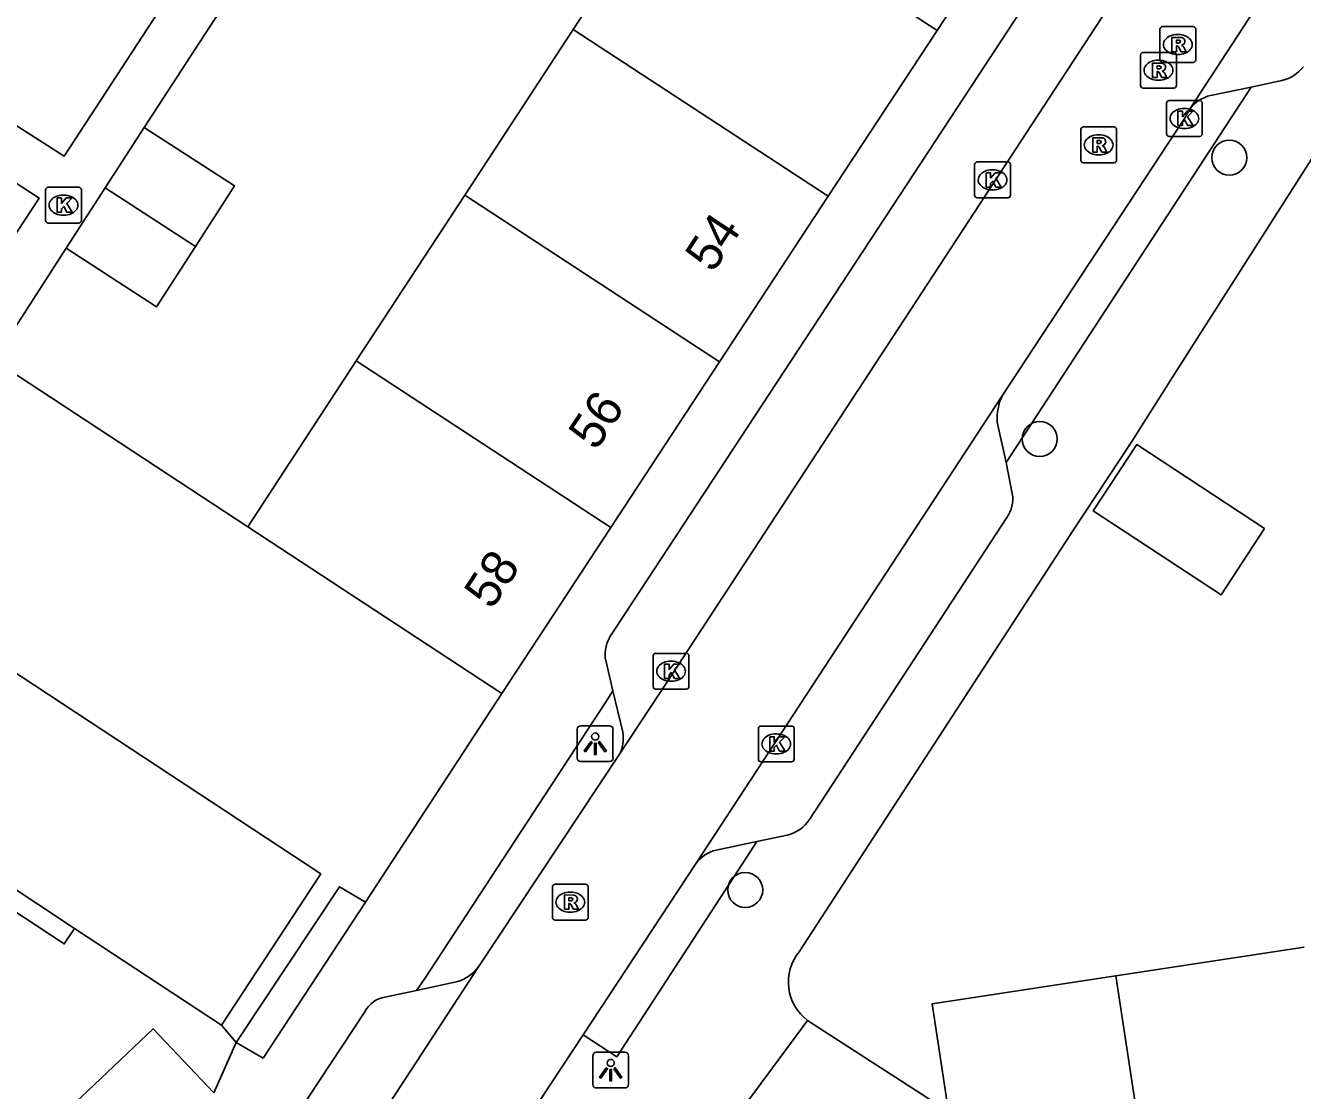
# Model space of a CAD drawing. Extents: x 159280 to 160375, y 384531 to 385872.
# Drawn here: x 159733.94 to 159769.6, y 384921.41 to 384951.15 of the extents above; entities that cross this region are included whole.
import ezdxf

# ---------------------------------------------------------------- set-up
doc = ezdxf.new("R2010")
doc.units = 0
for name, color, linetype in [('IMGEO_Boom', 7, 'Continuous'), ('IMGEO_Groenvoorziening', 7, 'Continuous'), ('IMGEO_Kolk', 7, 'Continuous'), ('IMGEO_Lichtpunt', 7, 'Continuous'), ('IMGEO_Muur', 7, 'Continuous'), ('IMGEO_Pand', 7, 'Continuous'), ('IMGEO_Pand_nummerreeks', 7, 'Continuous'), ('IMGEO_Parkeervlak_open', 7, 'Continuous'), ('IMGEO_Rijbaan_lokaal_open', 7, 'Continuous'), ('IMGEO_Rioolput', 7, 'Continuous'), ('IMGEO_Voetpad_open', 7, 'Continuous')]:
    doc.layers.add(name, color=color, linetype=linetype)

msp = doc.modelspace()

# ---------------------------------------------------------------- linework, layer by layer
at = {"layer": 'IMGEO_Boom'}
for centre in [(159767.555, 384947.457), (159762.265, 384939.601), (159754.037, 384927.007)]:
    msp.add_circle(centre, 0.489, dxfattribs=at)
at = {"layer": 'IMGEO_Groenvoorziening'}
msp.add_lwpolyline([(159735.306, 384925.93), (159735.022, 384925.5), (159706.801, 384944.073)], dxfattribs=at)
at = {"layer": 'IMGEO_Kolk'}
for p, q in [((159765.802, 384948.126), (159765.802, 384948.978)), ((159765.877, 384949.052), (159766.729, 384949.052)), ((159766.803, 384948.978), (159766.803, 384948.126)), ((159766.29, 384948.832), (159766.315, 384948.832)), ((159766.313, 384948.272), (159766.288, 384948.272)), ((159766.729, 384948.052), (159765.877, 384948.052)), ((159760.445, 384946.411), (159760.445, 384947.263)), ((159760.52, 384947.337), (159761.372, 384947.337)), ((159761.446, 384947.263), (159761.446, 384946.411)), ((159760.933, 384947.117), (159760.958, 384947.117)), ((159734.499, 384945.706), (159734.499, 384946.558)), ((159734.574, 384946.632), (159735.426, 384946.632)), ((159735.5, 384946.558), (159735.5, 384945.706)), ((159760.956, 384946.557), (159760.931, 384946.557)), ((159734.987, 384946.412), (159735.012, 384946.412)), ((159761.372, 384946.337), (159760.52, 384946.337)), ((159735.01, 384945.852), (159734.985, 384945.852)), ((159735.426, 384945.632), (159734.574, 384945.632)), ((159751.541, 384933.614), (159752.393, 384933.614)), ((159751.466, 384932.688), (159751.466, 384933.54)), ((159751.954, 384933.394), (159751.979, 384933.394)), ((159752.467, 384933.54), (159752.467, 384932.688)), ((159752.393, 384932.614), (159751.541, 384932.614)), ((159751.977, 384932.834), (159751.952, 384932.834)), ((159754.405, 384930.658), (159754.405, 384931.51)), ((159754.48, 384931.584), (159755.332, 384931.584)), ((159755.406, 384931.51), (159755.406, 384930.658)), ((159754.893, 384931.364), (159754.918, 384931.364)), ((159754.916, 384930.804), (159754.891, 384930.804)), ((159755.332, 384930.584), (159754.48, 384930.584))]:
    msp.add_line(p, q, dxfattribs=at)
for points in [[(159765.802, 384948.126), (159765.802, 384948.978)], [(159765.877, 384949.052), (159766.729, 384949.052)], [(159766.803, 384948.978), (159766.803, 384948.126)], [(159766.123, 384948.752), (159766.246, 384948.752), (159766.246, 384948.601), (159766.376, 384948.752), (159766.54, 384948.752), (159766.394, 384948.601), (159766.547, 384948.352), (159766.395, 384948.352), (159766.31, 384948.516), (159766.246, 384948.449), (159766.246, 384948.352), (159766.123, 384948.352), (159766.123, 384948.752)], [(159766.729, 384948.052), (159765.877, 384948.052)], [(159760.445, 384946.411), (159760.445, 384947.263)], [(159760.52, 384947.337), (159761.372, 384947.337)], [(159761.446, 384947.263), (159761.446, 384946.411)], [(159760.766, 384947.037), (159760.889, 384947.037), (159760.889, 384946.886), (159761.019, 384947.037), (159761.183, 384947.037), (159761.037, 384946.886), (159761.19, 384946.637), (159761.038, 384946.637), (159760.953, 384946.801), (159760.889, 384946.734), (159760.889, 384946.637), (159760.766, 384946.637), (159760.766, 384947.037)], [(159734.499, 384945.706), (159734.499, 384946.558)], [(159734.574, 384946.632), (159735.426, 384946.632)], [(159735.5, 384946.558), (159735.5, 384945.706)], [(159734.82, 384946.332), (159734.943, 384946.332), (159734.943, 384946.181), (159735.073, 384946.332), (159735.237, 384946.332), (159735.091, 384946.181), (159735.244, 384945.932), (159735.092, 384945.932), (159735.007, 384946.096), (159734.943, 384946.029), (159734.943, 384945.932), (159734.82, 384945.932), (159734.82, 384946.332)], [(159761.372, 384946.337), (159760.52, 384946.337)], [(159735.426, 384945.632), (159734.574, 384945.632)], [(159751.541, 384933.614), (159752.393, 384933.614)], [(159751.466, 384932.688), (159751.466, 384933.54)], [(159751.787, 384933.314), (159751.91, 384933.314), (159751.91, 384933.163), (159752.04, 384933.314), (159752.204, 384933.314), (159752.058, 384933.163), (159752.211, 384932.914), (159752.059, 384932.914), (159751.974, 384933.078), (159751.91, 384933.011), (159751.91, 384932.914), (159751.787, 384932.914), (159751.787, 384933.314)], [(159752.467, 384933.54), (159752.467, 384932.688)], [(159752.393, 384932.614), (159751.541, 384932.614)], [(159754.405, 384930.658), (159754.405, 384931.51)], [(159754.48, 384931.584), (159755.332, 384931.584)], [(159755.406, 384931.51), (159755.406, 384930.658)], [(159754.726, 384931.284), (159754.849, 384931.284), (159754.849, 384931.133), (159754.979, 384931.284), (159755.143, 384931.284), (159754.997, 384931.133), (159755.15, 384930.884), (159754.998, 384930.884), (159754.913, 384931.048), (159754.849, 384930.981), (159754.849, 384930.884), (159754.726, 384930.884), (159754.726, 384931.284)], [(159755.332, 384930.584), (159754.48, 384930.584)]]:
    msp.add_lwpolyline(points, dxfattribs=at)
for centre, start, end in [((159765.879, 384948.976), 91.552, 178.448), ((159765.879, 384948.976), 91.552, 178.448), ((159766.727, 384948.976), 1.552, 88.448), ((159766.727, 384948.976), 1.552, 88.448), ((159765.879, 384948.128), 181.552, 268.448), ((159765.879, 384948.128), 181.552, 268.448), ((159766.727, 384948.128), 271.552, 358.448), ((159766.727, 384948.128), 271.552, 358.448), ((159760.522, 384947.261), 91.552, 178.448), ((159760.522, 384947.261), 91.552, 178.448), ((159761.37, 384947.261), 1.552, 88.448), ((159761.37, 384947.261), 1.552, 88.448), ((159734.576, 384946.556), 91.552, 178.448), ((159734.576, 384946.556), 91.552, 178.448), ((159735.424, 384946.556), 1.552, 88.448), ((159735.424, 384946.556), 1.552, 88.448), ((159760.522, 384946.413), 181.552, 268.448), ((159760.522, 384946.413), 181.552, 268.448), ((159761.37, 384946.413), 271.552, 358.448), ((159761.37, 384946.413), 271.552, 358.448), ((159734.576, 384945.708), 181.552, 268.448), ((159734.576, 384945.708), 181.552, 268.448), ((159735.424, 384945.708), 271.552, 358.448), ((159735.424, 384945.708), 271.552, 358.448), ((159751.543, 384933.538), 91.552, 178.448), ((159751.543, 384933.538), 91.552, 178.448), ((159752.391, 384933.538), 1.552, 88.448), ((159752.391, 384933.538), 1.552, 88.448), ((159751.543, 384932.69), 181.552, 268.448), ((159751.543, 384932.69), 181.552, 268.448), ((159752.391, 384932.69), 271.552, 358.448), ((159752.391, 384932.69), 271.552, 358.448), ((159754.482, 384931.508), 91.552, 178.448), ((159754.482, 384931.508), 91.552, 178.448), ((159755.33, 384931.508), 1.552, 88.448), ((159755.33, 384931.508), 1.552, 88.448), ((159754.482, 384930.66), 181.552, 268.448), ((159754.482, 384930.66), 181.552, 268.448), ((159755.33, 384930.66), 271.552, 358.448), ((159755.33, 384930.66), 271.552, 358.448)]:
    msp.add_arc(centre, 0.0765, start, end, dxfattribs=at)
for centre, major_axis, ratio, start_param, end_param in [((159766.289, 384948.552), (-0.387, 0.002), 0.722429, 4.712389, 7.853982), ((159766.314, 384948.552), (-0.39, 0.002), 0.717154, 1.570796, 4.712389), ((159760.932, 384946.837), (-0.387, 0.002), 0.722429, 4.712389, 7.853982), ((159760.957, 384946.837), (-0.39, 0.002), 0.717154, 1.570796, 4.712389), ((159734.986, 384946.132), (-0.387, 0.002), 0.722429, 4.712389, 7.853982), ((159735.011, 384946.132), (-0.39, 0.002), 0.717154, 1.570796, 4.712389), ((159751.953, 384933.114), (-0.387, 0.002), 0.722429, 4.712389, 7.853982), ((159751.978, 384933.114), (-0.39, 0.002), 0.717154, 1.570796, 4.712389), ((159754.892, 384931.084), (-0.387, 0.002), 0.722429, 4.712389, 7.853982), ((159754.917, 384931.084), (-0.39, 0.002), 0.717154, 1.570796, 4.712389)]:
    msp.add_ellipse(centre, major_axis=major_axis, ratio=ratio, start_param=start_param, end_param=end_param, dxfattribs=at)
at = {"layer": 'IMGEO_Lichtpunt'}
for p, q in [((159749.349, 384931.492), (159749.349, 384930.685)), ((159749.349, 384931.492), (159749.349, 384930.685)), ((159750.251, 384931.587), (159749.443, 384931.587)), ((159750.251, 384931.587), (159749.443, 384931.587)), ((159750.345, 384930.685), (159750.345, 384931.492)), ((159750.345, 384930.685), (159750.345, 384931.492)), ((159749.443, 384930.591), (159750.251, 384930.591)), ((159749.443, 384930.591), (159750.251, 384930.591)), ((159749.783, 384922.377), (159749.783, 384921.57)), ((159749.783, 384922.377), (159749.783, 384921.57)), ((159750.685, 384922.472), (159749.877, 384922.472)), ((159750.685, 384922.472), (159749.877, 384922.472)), ((159750.779, 384921.57), (159750.779, 384922.377)), ((159750.779, 384921.57), (159750.779, 384922.377)), ((159749.877, 384921.476), (159750.685, 384921.476)), ((159749.877, 384921.476), (159750.685, 384921.476))]:
    msp.add_line(p, q, dxfattribs=at)
for points in [[(159749.723, 384931.156), (159749.762, 384931.128), (159749.574, 384930.866), (159749.536, 384930.893), (159749.723, 384931.156)], [(159749.825, 384931.108), (159749.872, 384931.108), (159749.872, 384930.786), (159749.825, 384930.786), (159749.825, 384931.108)], [(159749.935, 384931.128), (159749.973, 384931.155), (159750.16, 384930.893), (159750.121, 384930.865), (159749.935, 384931.128)], [(159750.157, 384922.041), (159750.196, 384922.013), (159750.008, 384921.751), (159749.97, 384921.778), (159750.157, 384922.041)], [(159750.259, 384921.993), (159750.306, 384921.993), (159750.306, 384921.671), (159750.259, 384921.671), (159750.259, 384921.993)], [(159750.369, 384922.013), (159750.407, 384922.04), (159750.594, 384921.778), (159750.555, 384921.75), (159750.369, 384922.013)]]:
    msp.add_lwpolyline(points, dxfattribs=at)
for centre in [(159749.848, 384931.29), (159750.282, 384922.175)]:
    msp.add_circle(centre, 0.0994, dxfattribs=at)
for centre, start, end in [((159749.443, 384931.492), 90, 180), ((159749.443, 384931.492), 90, 180), ((159750.251, 384931.492), 0, 90), ((159750.251, 384931.492), 0, 90), ((159749.443, 384930.685), 180, 270), ((159749.443, 384930.685), 180, 270), ((159750.251, 384930.685), 270, 0), ((159750.251, 384930.685), 270, 360), ((159749.877, 384922.377), 90, 180), ((159749.877, 384922.377), 90, 180), ((159750.685, 384922.377), 0, 90), ((159750.685, 384922.377), 0, 90), ((159749.877, 384921.57), 180, 270), ((159749.877, 384921.57), 180, 270), ((159750.685, 384921.57), 270, 0), ((159750.685, 384921.57), 270, 360)]:
    msp.add_arc(centre, 0.0946, start, end, dxfattribs=at)
at = {"layer": 'IMGEO_Muur'}
for points in [[(159770.929, 384949.108), (159765.907, 384941.222)], [(159763.207, 384937.063), (159755.541, 384925.277)]]:
    msp.add_lwpolyline(points, dxfattribs=at)
msp.add_arc((159756.595, 384924.433), 1.35, 141.3358, 232.5902, dxfattribs=at)
at = {"layer": 'IMGEO_Pand'}
for points in [[(159752.264, 384955.67), (159749.235, 384951.039)], [(159752.264, 384955.67), (159759.398, 384951.013)], [(159749.235, 384951.039), (159746.206, 384946.409)], [(159749.235, 384951.039), (159756.357, 384946.38)], [(159756.357, 384946.38), (159759.398, 384951.013)], [(159736.159, 384946.614), (159737.248, 384948.3)], [(159737.248, 384948.3), (159739.776, 384946.667), (159738.687, 384944.981)], [(159735.07, 384944.928), (159736.159, 384946.614)], [(159738.687, 384944.981), (159736.159, 384946.614)], [(159743.176, 384941.779), (159746.206, 384946.409)], [(159746.206, 384946.409), (159753.32, 384941.755)], [(159753.32, 384941.755), (159756.357, 384946.38)], [(159738.687, 384944.981), (159737.598, 384943.295), (159735.07, 384944.928)], [(159740.147, 384937.148), (159743.176, 384941.779)], [(159743.176, 384941.779), (159750.284, 384937.129)], [(159750.284, 384937.129), (159753.32, 384941.755)], [(159768.543, 384937.096), (159764.972, 384939.443), (159763.756, 384937.594), (159767.327, 384935.246), (159768.543, 384937.096)], [(159747.242, 384932.495), (159740.147, 384937.148)], [(159747.242, 384932.495), (159750.284, 384937.129)], [(159769.651, 384925.407), (159764.393, 384924.608)], [(159764.393, 384924.608), (159764.205, 384924.579), (159759.261, 384923.827), (159759.719, 384920.818), (159755.775, 384923.361)], [(159764.393, 384924.608), (159764.83, 384921.733), (159765.976, 384914.186)], [(159754.013, 384920.967), (159755.775, 384923.361)], [(159734.623, 384916.992), (159732.923, 384918.784), (159737.5, 384923.127), (159739.201, 384921.335)]]:
    msp.add_lwpolyline(points, dxfattribs=at)
at = {"layer": 'IMGEO_Parkeervlak_open'}
for points in [[(159707.106, 384944.499), (159729.157, 384930.006), (159735.306, 384925.93)], [(159739.415, 384923.231), (159735.306, 384925.93)]]:
    msp.add_lwpolyline(points, dxfattribs=at)
at = {"layer": 'IMGEO_Rijbaan_lokaal_open'}
for points in [[(159772.21, 384963.971), (159766.607, 384955.365), (159751.984, 384933.016), (159750.513, 384930.769)], [(159766.465, 384948.834), (159775.553, 384962.757)], [(159759.398, 384951.013), (159763.379, 384957.108)], [(159709.871, 384948.728), (159742.182, 384927.456), (159739.415, 384923.231)], [(159761.211, 384940.802), (159766.303, 384948.552), (159766.465, 384948.834)], [(159733.051, 384941.803), (159740.147, 384937.148)], [(159752.65, 384927.728), (159761.211, 384940.802)], [(159743.43, 384926.667), (159747.242, 384932.495)], [(159750.513, 384930.769), (159746.587, 384924.86)], [(159749.511, 384922.963), (159752.65, 384927.728)], [(159739.825, 384922.747), (159742.712, 384927.097), (159743.43, 384926.667)], [(159746.587, 384924.86), (159740.796, 384915.986)], [(159739.825, 384922.747), (159739.415, 384923.231)], [(159746.532, 384918.443), (159749.511, 384922.963)]]:
    msp.add_lwpolyline(points, dxfattribs=at)
at = {"layer": 'IMGEO_Rioolput'}
for p, q in [((159765.694, 384951.118), (159766.546, 384951.118)), ((159765.619, 384950.192), (159765.619, 384951.044)), ((159766.107, 384950.898), (159766.132, 384950.898)), ((159766.62, 384951.044), (159766.62, 384950.192)), ((159765.154, 384950.399), (159766.006, 384950.399)), ((159765.079, 384949.473), (159765.079, 384950.325)), ((159765.567, 384950.179), (159765.592, 384950.179)), ((159766.546, 384950.118), (159765.694, 384950.118)), ((159766.08, 384950.325), (159766.08, 384949.473)), ((159766.13, 384950.338), (159766.105, 384950.338)), ((159766.006, 384949.399), (159765.154, 384949.399)), ((159765.59, 384949.619), (159765.565, 384949.619)), ((159763.408, 384947.389), (159763.408, 384948.241)), ((159763.483, 384948.315), (159764.335, 384948.315)), ((159764.409, 384948.241), (159764.409, 384947.389)), ((159763.896, 384948.095), (159763.921, 384948.095)), ((159763.919, 384947.535), (159763.894, 384947.535)), ((159764.335, 384947.315), (159763.483, 384947.315)), ((159748.728, 384927.165), (159749.58, 384927.165)), ((159748.653, 384926.239), (159748.653, 384927.091)), ((159749.141, 384926.945), (159749.166, 384926.945)), ((159749.654, 384927.091), (159749.654, 384926.239)), ((159749.58, 384926.165), (159748.728, 384926.165)), ((159749.164, 384926.385), (159749.139, 384926.385))]:
    msp.add_line(p, q, dxfattribs=at)
for points in [[(159765.694, 384951.118), (159766.546, 384951.118)], [(159765.619, 384950.192), (159765.619, 384951.044)], [(159766.208, 384950.816), (159765.956, 384950.818), (159765.956, 384950.418)], [(159766.134, 384950.737), (159766.08, 384950.737), (159766.08, 384950.656)], [(159766.62, 384951.044), (159766.62, 384950.192)], [(159765.154, 384950.399), (159766.006, 384950.399)], [(159765.956, 384950.418), (159766.08, 384950.418), (159766.08, 384950.58), (159766.091, 384950.58)], [(159766.08, 384950.656), (159766.132, 384950.656)], [(159766.138, 384950.551), (159766.209, 384950.418), (159766.349, 384950.418), (159766.284, 384950.544)], [(159765.079, 384949.473), (159765.079, 384950.325)], [(159765.668, 384950.097), (159765.416, 384950.099), (159765.416, 384949.699)], [(159765.594, 384950.018), (159765.54, 384950.018), (159765.54, 384949.937)], [(159766.546, 384950.118), (159765.694, 384950.118)], [(159766.08, 384950.325), (159766.08, 384949.473)], [(159765.416, 384949.699), (159765.54, 384949.699), (159765.54, 384949.861), (159765.551, 384949.861)], [(159765.54, 384949.937), (159765.592, 384949.937)], [(159765.598, 384949.832), (159765.669, 384949.699), (159765.809, 384949.699), (159765.744, 384949.825)], [(159766.006, 384949.399), (159765.154, 384949.399)], [(159763.408, 384947.389), (159763.408, 384948.241)], [(159763.483, 384948.315), (159764.335, 384948.315)], [(159764.409, 384948.241), (159764.409, 384947.389)], [(159763.997, 384948.013), (159763.745, 384948.015), (159763.745, 384947.615)], [(159763.923, 384947.934), (159763.869, 384947.934), (159763.869, 384947.853)], [(159763.869, 384947.853), (159763.921, 384947.853)], [(159763.745, 384947.615), (159763.869, 384947.615), (159763.869, 384947.777), (159763.88, 384947.777)], [(159763.927, 384947.748), (159763.998, 384947.615), (159764.138, 384947.615), (159764.073, 384947.741)], [(159764.335, 384947.315), (159763.483, 384947.315)], [(159748.728, 384927.165), (159749.58, 384927.165)], [(159748.653, 384926.239), (159748.653, 384927.091)], [(159749.242, 384926.863), (159748.99, 384926.865), (159748.99, 384926.465)], [(159749.654, 384927.091), (159749.654, 384926.239)], [(159748.99, 384926.465), (159749.114, 384926.465), (159749.114, 384926.627), (159749.125, 384926.627)], [(159749.168, 384926.784), (159749.114, 384926.784), (159749.114, 384926.703)], [(159749.114, 384926.703), (159749.166, 384926.703)], [(159749.172, 384926.598), (159749.243, 384926.465), (159749.383, 384926.465), (159749.318, 384926.591)], [(159749.58, 384926.165), (159748.728, 384926.165)]]:
    msp.add_lwpolyline(points, dxfattribs=at)
for centre, radius, start, end in [((159765.696, 384951.042), 0.0765, 91.552, 178.448), ((159765.696, 384951.042), 0.0765, 91.552, 178.448), ((159766.544, 384951.042), 0.0765, 1.552, 88.448), ((159766.544, 384951.042), 0.0765, 1.552, 88.448), ((159766.14, 384950.641), 0.0964, 77.0061, 93.1865), ((159766.154, 384950.698), 0.0378, 276.6634, 79.6772), ((159766.207, 384950.706), 0.109, 350.3612, 89.416), ((159765.156, 384950.323), 0.0765, 91.552, 178.448), ((159765.156, 384950.323), 0.0765, 91.552, 178.448), ((159766.004, 384950.323), 0.0765, 1.552, 88.448), ((159766.004, 384950.323), 0.0765, 1.552, 88.448), ((159766.09, 384950.527), 0.0533, 26.0293, 88.6989), ((159766.116, 384950.845), 0.19, 274.7715, 282.9687), ((159766.205, 384950.706), 0.112, 277.5842, 350.9817), ((159766.189, 384950.491), 0.108, 29.5134, 73.7905), ((159765.6, 384949.922), 0.0964, 77.0061, 93.1865), ((159765.696, 384950.194), 0.0765, 181.552, 268.448), ((159765.696, 384950.194), 0.0765, 181.552, 268.448), ((159765.614, 384949.979), 0.0378, 276.6634, 79.6772), ((159765.667, 384949.987), 0.109, 350.3612, 89.416), ((159766.544, 384950.194), 0.0765, 271.552, 358.448), ((159766.544, 384950.194), 0.0765, 271.552, 358.448), ((159765.55, 384949.808), 0.0533, 26.0293, 88.6989), ((159765.576, 384950.126), 0.19, 274.7715, 282.9687), ((159765.665, 384949.987), 0.112, 277.5842, 350.9817), ((159765.649, 384949.772), 0.108, 29.5134, 73.7905), ((159765.156, 384949.475), 0.0765, 181.552, 268.448), ((159765.156, 384949.475), 0.0765, 181.552, 268.448), ((159766.004, 384949.475), 0.0765, 271.552, 358.448), ((159766.004, 384949.475), 0.0765, 271.552, 358.448), ((159763.485, 384948.239), 0.0765, 91.552, 178.448), ((159763.485, 384948.239), 0.0765, 91.552, 178.448), ((159764.333, 384948.239), 0.0765, 1.552, 88.448), ((159764.333, 384948.239), 0.0765, 1.552, 88.448), ((159763.905, 384948.042), 0.19, 274.7715, 282.9687), ((159763.929, 384947.838), 0.0964, 77.0061, 93.1865), ((159763.943, 384947.895), 0.0378, 276.6634, 79.6772), ((159763.996, 384947.903), 0.109, 350.3612, 89.416), ((159763.994, 384947.903), 0.112, 277.5842, 350.9817), ((159763.879, 384947.724), 0.0533, 26.0293, 88.6989), ((159763.978, 384947.688), 0.108, 29.5134, 73.7905), ((159763.485, 384947.391), 0.0765, 181.552, 268.448), ((159763.485, 384947.391), 0.0765, 181.552, 268.448), ((159764.333, 384947.391), 0.0765, 271.552, 358.448), ((159764.333, 384947.391), 0.0765, 271.552, 358.448), ((159748.73, 384927.089), 0.0765, 91.552, 178.448), ((159748.73, 384927.089), 0.0765, 91.552, 178.448), ((159749.578, 384927.089), 0.0765, 1.552, 88.448), ((159749.578, 384927.089), 0.0765, 1.552, 88.448), ((159749.241, 384926.753), 0.109, 350.3612, 89.416), ((159749.124, 384926.574), 0.0533, 26.0293, 88.6989), ((159749.15, 384926.892), 0.19, 274.7715, 282.9687), ((159749.174, 384926.688), 0.0964, 77.0061, 93.1865), ((159749.188, 384926.745), 0.0378, 276.6634, 79.6772), ((159749.239, 384926.753), 0.112, 277.5842, 350.9817), ((159749.223, 384926.538), 0.108, 29.5134, 73.7905), ((159748.73, 384926.241), 0.0765, 181.552, 268.448), ((159748.73, 384926.241), 0.0765, 181.552, 268.448), ((159749.578, 384926.241), 0.0765, 271.552, 358.448), ((159749.578, 384926.241), 0.0765, 271.552, 358.448)]:
    msp.add_arc(centre, radius, start, end, dxfattribs=at)
for centre, major_axis, ratio, start_param, end_param in [((159766.106, 384950.618), (-0.387, 0.002), 0.722429, 4.712389, 7.853982), ((159766.131, 384950.618), (-0.39, 0.002), 0.717154, 1.570796, 4.712389), ((159765.566, 384949.899), (-0.387, 0.002), 0.722429, 4.712389, 7.853982), ((159765.591, 384949.899), (-0.39, 0.002), 0.717154, 1.570796, 4.712389), ((159763.895, 384947.815), (-0.387, 0.002), 0.722429, 4.712389, 7.853982), ((159763.92, 384947.815), (-0.39, 0.002), 0.717154, 1.570796, 4.712389), ((159749.14, 384926.665), (-0.387, 0.002), 0.722429, 4.712389, 7.853982), ((159749.165, 384926.665), (-0.39, 0.002), 0.717154, 1.570796, 4.712389)]:
    msp.add_ellipse(centre, major_axis=major_axis, ratio=ratio, start_param=start_param, end_param=end_param, dxfattribs=at)
at = {"layer": 'IMGEO_Voetpad_open'}
for points in [[(159769.04, 384962.73), (159764.971, 384956.505), (159750.29, 384934.127)], [(159713.342, 384953.983), (159716.103, 384958.24), (159734.316, 384946.329), (159731.479, 384942.017)], [(159739.252, 384954.001), (159735.021, 384947.5), (159731.879, 384949.504)], [(159737.248, 384948.3), (159740.904, 384953.918)], [(159761.324, 384938.946), (159768.167, 384949.423)], [(159767.035, 384949.195), (159768.167, 384949.423)], [(159768.167, 384949.423), (159769.027, 384949.615)], [(159755.541, 384925.277), (159763.207, 384937.063), (159764.832, 384939.535), (159765.907, 384941.222), (159770.929, 384949.108)], [(159733.051, 384941.803), (159735.07, 384944.928)], [(159761.076, 384940.074), (159761.324, 384938.946)], [(159761.324, 384938.946), (159761.497, 384938.076)], [(159761.342, 384937.404), (159755.831, 384928.975)], [(159750.132, 384933.456), (159750.341, 384932.569)], [(159750.341, 384932.569), (159750.136, 384932.245), (159745.089, 384924.534), (159744.859, 384924.201)], [(159750.341, 384932.569), (159750.616, 384931.408)], [(159754.36, 384928.36), (159754.094, 384927.943), (159750.457, 384922.348), (159749.511, 384922.963)], [(159754.36, 384928.36), (159753.23, 384928.121)], [(159755.209, 384928.54), (159754.36, 384928.36)], [(159739.825, 384922.747), (159740.574, 384922.309), (159743.43, 384926.667)], [(159746.009, 384924.449), (159744.859, 384924.201)], [(159744.859, 384924.201), (159744.017, 384924.019)], [(159743.413, 384923.603), (159740.597, 384919.325)], [(159739.201, 384921.335), (159739.825, 384922.747)]]:
    msp.add_lwpolyline(points, dxfattribs=at)
for centre, radius, start, end in [((159768.803, 384950.631), 1.04, 282.4499, 322.3314), ((159767.284, 384948.171), 1.054, 103.6828, 141.0121), ((159762.559, 384940.176), 1.486, 155.0709, 183.918), ((159760.636, 384937.921), 0.875, 323.8016, 10.2216), ((159751.152, 384933.57), 1.027, 147.1327, 186.3672), ((159749.713, 384931.226), 0.921, 330.2763, 11.4103), ((159755.003, 384929.497), 0.979, 282.1536, 327.781), ((159753.465, 384927.15), 0.999, 103.5874, 144.6547), ((159756.595, 384924.433), 1.35, 141.3358, 232.5902), ((159745.679, 384925.524), 1.125, 287.0367, 323.7945), ((159744.109, 384923.239), 0.785, 96.7037, 152.41)]:
    msp.add_arc(centre, radius, start, end, dxfattribs=at)

# ---------------------------------------------------------------- texts
at = {"layer": 'IMGEO_Pand_nummerreeks'}
for s, p in [('54', (159753.135, 384944.211)), ('56', (159749.876, 384939.247)), ('58', (159746.961, 384934.805))]:
    msp.add_text(s, height=1, rotation=56.5166, dxfattribs=at).set_placement(p)

doc.saveas('drawing.dxf')
